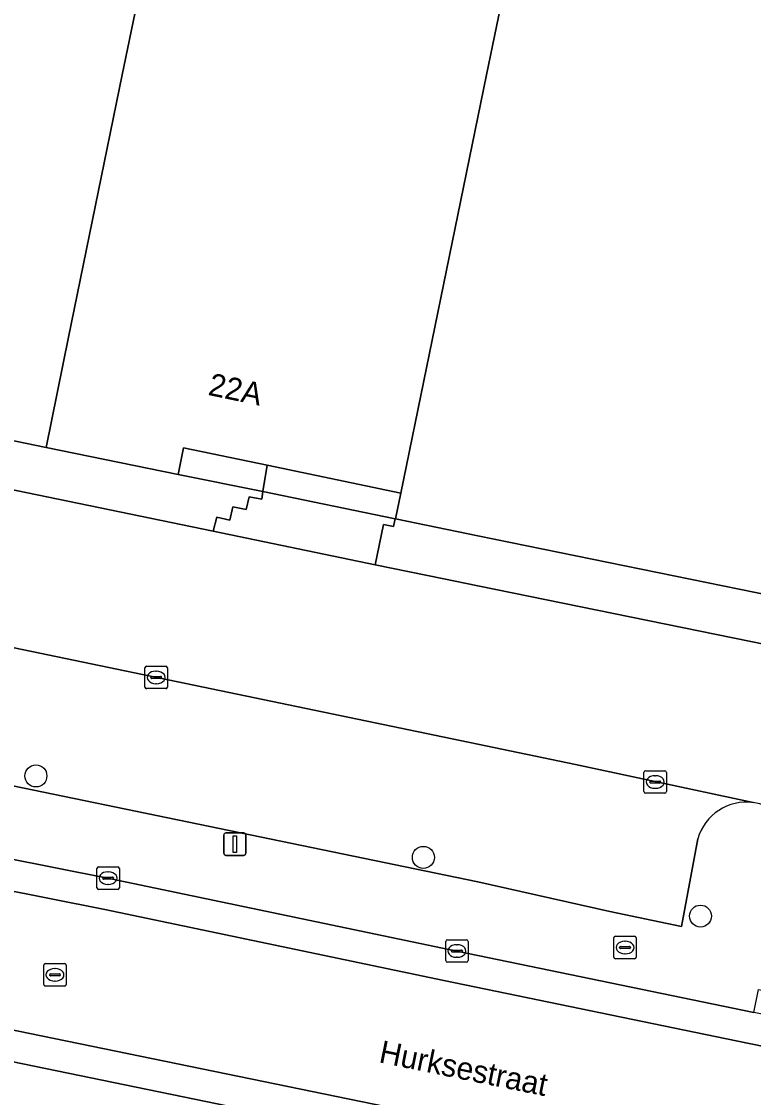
# Model space of a CAD drawing. Extents: x 157692 to 159674, y 381452 to 383291.
# Drawn here: x 158479.67 to 158512.27, y 382704.48 to 382752.38 of the extents above; entities that cross this region are included whole.
import ezdxf

# ---------------------------------------------------------------- set-up
doc = ezdxf.new("R2010")
doc.units = 0
for name, color, linetype in [('IMGEO_Boom', 7, 'Continuous'), ('IMGEO_Brandkraan', 7, 'Continuous'), ('IMGEO_Erf', 7, 'Continuous'), ('IMGEO_Kolk', 7, 'Continuous'), ('IMGEO_Lichtmast', 7, 'Continuous'), ('IMGEO_Openbare_ruimte_label', 7, 'Continuous'), ('IMGEO_Pand', 7, 'Continuous'), ('IMGEO_Pand_nummerreeks', 7, 'Continuous'), ('IMGEO_Parkeervlak_open', 7, 'Continuous'), ('IMGEO_Rijbaan_lokaal_gesloten', 7, 'Continuous'), ('IMGEO_Rijbaan_lokaal_open', 7, 'Continuous'), ('IMGEO_Rioolput', 7, 'Continuous'), ('IMGEO_Voetpad_open', 7, 'Continuous')]:
    doc.layers.add(name, color=color, linetype=linetype)

msp = doc.modelspace()

# ---------------------------------------------------------------- linework, layer by layer
at = {"layer": 'IMGEO_Boom'}
for centre in [(158480.315, 382718.793), (158497.57, 382715.165), (158509.911, 382712.552)]:
    msp.add_circle(centre, 0.489, dxfattribs=at)
at = {"layer": 'IMGEO_Brandkraan'}
for p, q in [((158506.051, 382710.726), (158506.051, 382711.578)), ((158506.126, 382711.652), (158506.978, 382711.652)), ((158506.539, 382711.432), (158506.564, 382711.432)), ((158507.052, 382711.578), (158507.052, 382710.726)), ((158506.31, 382711.146), (158506.31, 382711.158)), ((158506.748, 382711.109), (158506.35, 382711.109)), ((158506.353, 382711.195), (158506.751, 382711.195)), ((158506.562, 382710.872), (158506.537, 382710.872)), ((158506.794, 382711.158), (158506.794, 382711.146)), ((158506.978, 382710.652), (158506.126, 382710.652))]:
    msp.add_line(p, q, dxfattribs=at)
for points in [[(158506.051, 382710.726), (158506.051, 382711.578)], [(158506.126, 382711.652), (158506.978, 382711.652)], [(158507.052, 382711.578), (158507.052, 382710.726)], [(158506.978, 382710.652), (158506.126, 382710.652)]]:
    msp.add_lwpolyline(points, dxfattribs=at)
for centre, radius, start, end in [((158506.128, 382711.576), 0.0765, 91.552, 178.448), ((158506.128, 382711.576), 0.0765, 91.552, 178.448), ((158506.976, 382711.576), 0.0765, 1.552, 88.448), ((158506.976, 382711.576), 0.0765, 1.552, 88.448), ((158506.35, 382711.155), 0.0403, 85.8775, 175.7526), ((158506.347, 382711.145), 0.0366, 178.938, 274.7102), ((158506.751, 382711.152), 0.043, 264.8664, 352.4533), ((158506.755, 382711.157), 0.0386, 1.7309, 96.639), ((158506.128, 382710.728), 0.0765, 181.552, 268.448), ((158506.128, 382710.728), 0.0765, 181.552, 268.448), ((158506.976, 382710.728), 0.0765, 271.552, 358.448), ((158506.976, 382710.728), 0.0765, 271.552, 358.448)]:
    msp.add_arc(centre, radius, start, end, dxfattribs=at)
for centre, major_axis, ratio, start_param, end_param in [((158506.538, 382711.152), (-0.387, 0.002), 0.722429, 4.712389, 7.853982), ((158506.563, 382711.152), (-0.39, 0.002), 0.717154, 1.570796, 4.712389)]:
    msp.add_ellipse(centre, major_axis=major_axis, ratio=ratio, start_param=start_param, end_param=end_param, dxfattribs=at)
at = {"layer": 'IMGEO_Erf'}
msp.add_lwpolyline([(158479.048, 382859.194), (158456.421, 382750), (158455.085, 382743.552), (158454.115, 382738.868), (158460.744, 382737.513), (158466.524, 382736.331), (158475.089, 382734.581), (158480.771, 382733.419), (158481.773, 382738.318), (158484.162, 382750), (158484.896, 382753.592), (158480.275, 382754.549), (158481.307, 382759.442), (158490.758, 382804.249), (158500, 382802.356), (158510.753, 382800.153), (158510.921, 382800.119), (158521.198, 382850.792), (158500, 382855.078)], dxfattribs=at)
at = {"layer": 'IMGEO_Kolk'}
for p, q in [((158485.171, 382722.751), (158485.171, 382723.603)), ((158485.246, 382723.677), (158486.098, 382723.677)), ((158485.659, 382723.457), (158485.684, 382723.457)), ((158486.172, 382723.603), (158486.172, 382722.751)), ((158485.43, 382723.171), (158485.43, 382723.183)), ((158485.868, 382723.134), (158485.47, 382723.134)), ((158485.473, 382723.22), (158485.871, 382723.22)), ((158485.682, 382722.897), (158485.657, 382722.897)), ((158485.914, 382723.183), (158485.914, 382723.171)), ((158486.098, 382722.677), (158485.246, 382722.677)), ((158507.394, 382718.094), (158507.394, 382718.946)), ((158507.469, 382719.02), (158508.321, 382719.02)), ((158508.395, 382718.946), (158508.395, 382718.094)), ((158507.653, 382718.514), (158507.653, 382718.526)), ((158508.091, 382718.477), (158507.693, 382718.477)), ((158507.696, 382718.563), (158508.094, 382718.563)), ((158507.882, 382718.8), (158507.907, 382718.8)), ((158508.137, 382718.526), (158508.137, 382718.514)), ((158508.321, 382718.02), (158507.469, 382718.02)), ((158507.905, 382718.24), (158507.88, 382718.24)), ((158483.032, 382713.817), (158483.032, 382714.669)), ((158483.107, 382714.743), (158483.959, 382714.743)), ((158484.033, 382714.669), (158484.033, 382713.817)), ((158483.291, 382714.237), (158483.291, 382714.249)), ((158483.729, 382714.2), (158483.331, 382714.2)), ((158483.334, 382714.286), (158483.732, 382714.286)), ((158483.52, 382714.523), (158483.545, 382714.523)), ((158483.775, 382714.249), (158483.775, 382714.237)), ((158483.959, 382713.743), (158483.107, 382713.743)), ((158483.543, 382713.963), (158483.518, 382713.963)), ((158498.563, 382710.571), (158498.563, 382711.423)), ((158498.638, 382711.497), (158499.49, 382711.497)), ((158499.051, 382711.277), (158499.076, 382711.277)), ((158499.564, 382711.423), (158499.564, 382710.571)), ((158498.822, 382710.991), (158498.822, 382711.003)), ((158499.26, 382710.954), (158498.862, 382710.954)), ((158498.865, 382711.04), (158499.263, 382711.04)), ((158499.306, 382711.003), (158499.306, 382710.991)), ((158499.49, 382710.497), (158498.638, 382710.497)), ((158499.074, 382710.717), (158499.049, 382710.717))]:
    msp.add_line(p, q, dxfattribs=at)
for points in [[(158485.171, 382722.751), (158485.171, 382723.603)], [(158485.246, 382723.677), (158486.098, 382723.677)], [(158486.172, 382723.603), (158486.172, 382722.751)], [(158486.098, 382722.677), (158485.246, 382722.677)], [(158507.394, 382718.094), (158507.394, 382718.946)], [(158507.469, 382719.02), (158508.321, 382719.02)], [(158508.395, 382718.946), (158508.395, 382718.094)], [(158508.321, 382718.02), (158507.469, 382718.02)], [(158483.032, 382713.817), (158483.032, 382714.669)], [(158483.107, 382714.743), (158483.959, 382714.743)], [(158484.033, 382714.669), (158484.033, 382713.817)], [(158483.959, 382713.743), (158483.107, 382713.743)], [(158498.563, 382710.571), (158498.563, 382711.423)], [(158498.638, 382711.497), (158499.49, 382711.497)], [(158499.564, 382711.423), (158499.564, 382710.571)], [(158499.49, 382710.497), (158498.638, 382710.497)]]:
    msp.add_lwpolyline(points, dxfattribs=at)
for centre, radius, start, end in [((158485.248, 382723.601), 0.0765, 91.552, 178.448), ((158485.248, 382723.601), 0.0765, 91.552, 178.448), ((158486.096, 382723.601), 0.0765, 1.552, 88.448), ((158486.096, 382723.601), 0.0765, 1.552, 88.448), ((158485.248, 382722.753), 0.0765, 181.552, 268.448), ((158485.248, 382722.753), 0.0765, 181.552, 268.448), ((158485.47, 382723.18), 0.0403, 85.8775, 175.7526), ((158485.467, 382723.17), 0.0366, 178.938, 274.7102), ((158485.871, 382723.177), 0.043, 264.8664, 352.4533), ((158485.875, 382723.182), 0.0386, 1.7309, 96.639), ((158486.096, 382722.753), 0.0765, 271.552, 358.448), ((158486.096, 382722.753), 0.0765, 271.552, 358.448), ((158507.471, 382718.944), 0.0765, 91.552, 178.448), ((158507.471, 382718.944), 0.0765, 91.552, 178.448), ((158508.319, 382718.944), 0.0765, 1.552, 88.448), ((158508.319, 382718.944), 0.0765, 1.552, 88.448), ((158507.693, 382718.523), 0.0403, 85.8775, 175.7526), ((158507.69, 382718.513), 0.0366, 178.938, 274.7102), ((158508.094, 382718.52), 0.043, 264.8664, 352.4533), ((158508.098, 382718.525), 0.0386, 1.7309, 96.639), ((158507.471, 382718.096), 0.0765, 181.552, 268.448), ((158507.471, 382718.096), 0.0765, 181.552, 268.448), ((158508.319, 382718.096), 0.0765, 271.552, 358.448), ((158508.319, 382718.096), 0.0765, 271.552, 358.448), ((158483.109, 382714.667), 0.0765, 91.552, 178.448), ((158483.109, 382714.667), 0.0765, 91.552, 178.448), ((158483.957, 382714.667), 0.0765, 1.552, 88.448), ((158483.957, 382714.667), 0.0765, 1.552, 88.448), ((158483.331, 382714.246), 0.0403, 85.8775, 175.7526), ((158483.328, 382714.236), 0.0366, 178.938, 274.7102), ((158483.732, 382714.243), 0.043, 264.8664, 352.4533), ((158483.736, 382714.248), 0.0386, 1.7309, 96.639), ((158483.109, 382713.819), 0.0765, 181.552, 268.448), ((158483.109, 382713.819), 0.0765, 181.552, 268.448), ((158483.957, 382713.819), 0.0765, 271.552, 358.448), ((158483.957, 382713.819), 0.0765, 271.552, 358.448), ((158498.64, 382711.421), 0.0765, 91.552, 178.448), ((158498.64, 382711.421), 0.0765, 91.552, 178.448), ((158499.488, 382711.421), 0.0765, 1.552, 88.448), ((158499.488, 382711.421), 0.0765, 1.552, 88.448), ((158498.862, 382711), 0.0403, 85.8775, 175.7526), ((158498.859, 382710.99), 0.0366, 178.938, 274.7102), ((158499.263, 382710.997), 0.043, 264.8664, 352.4533), ((158499.267, 382711.002), 0.0386, 1.7309, 96.639), ((158498.64, 382710.573), 0.0765, 181.552, 268.448), ((158498.64, 382710.573), 0.0765, 181.552, 268.448), ((158499.488, 382710.573), 0.0765, 271.552, 358.448), ((158499.488, 382710.573), 0.0765, 271.552, 358.448)]:
    msp.add_arc(centre, radius, start, end, dxfattribs=at)
for centre, major_axis, ratio, start_param, end_param in [((158485.658, 382723.177), (-0.387, 0.002), 0.722429, 4.712389, 7.853982), ((158485.683, 382723.177), (-0.39, 0.002), 0.717154, 1.570796, 4.712389), ((158507.881, 382718.52), (-0.387, 0.002), 0.722429, 4.712389, 7.853982), ((158507.906, 382718.52), (-0.39, 0.002), 0.717154, 1.570796, 4.712389), ((158483.519, 382714.243), (-0.387, 0.002), 0.722429, 4.712389, 7.853982), ((158483.544, 382714.243), (-0.39, 0.002), 0.717154, 1.570796, 4.712389), ((158499.05, 382710.997), (-0.387, 0.002), 0.722429, 4.712389, 7.853982), ((158499.075, 382710.997), (-0.39, 0.002), 0.717154, 1.570796, 4.712389)]:
    msp.add_ellipse(centre, major_axis=major_axis, ratio=ratio, start_param=start_param, end_param=end_param, dxfattribs=at)
at = {"layer": 'IMGEO_Lichtmast'}
for p, q in [((158488.679, 382715.357), (158488.679, 382716.157)), ((158488.679, 382716.157), (158488.679, 382715.357)), ((158488.779, 382716.257), (158489.569, 382716.257)), ((158489.569, 382716.257), (158488.779, 382716.257)), ((158489.669, 382716.157), (158489.669, 382715.357)), ((158489.669, 382715.357), (158489.669, 382716.157)), ((158489.569, 382715.257), (158488.779, 382715.257)), ((158488.779, 382715.257), (158489.569, 382715.257))]:
    msp.add_line(p, q, dxfattribs=at)
msp.add_lwpolyline([(158489.099, 382716.132), (158489.249, 382716.132), (158489.249, 382715.382), (158489.099, 382715.382), (158489.099, 382716.132)], dxfattribs=at)
for centre, start, end in [((158488.779, 382716.157), 90, 180), ((158488.779, 382716.157), 90, 180), ((158489.569, 382716.157), 0, 90), ((158489.569, 382716.157), 360, 90), ((158488.779, 382715.357), 180, 270), ((158488.779, 382715.357), 180, 270), ((158489.569, 382715.357), 270, 0), ((158489.569, 382715.357), 270, 0)]:
    msp.add_arc(centre, 0.1, start, end, dxfattribs=at)
at = {"layer": 'IMGEO_Pand'}
for points in [[(158496.564, 382731.385), (158496.329, 382730.238), (158500, 382729.487), (158515.992, 382726.218), (158516.994, 382731.117), (158520.855, 382750), (158537.248, 382830.178), (158547.184, 382828.147), (158531.324, 382750), (158531.173, 382749.256), (158530.093, 382744.374), (158539.483, 382742.444), (158536.732, 382729.061), (158546.65, 382727.023), (158551.377, 382750), (158568.646, 382833.946), (158570.053, 382840.885), (158521.198, 382850.792), (158510.921, 382800.119), (158510.753, 382800.153), (158500.385, 382750), (158500, 382748.12)], [(158496.564, 382731.385), (158500, 382748.12), (158500.385, 382750), (158510.753, 382800.153), (158500, 382802.356), (158490.758, 382804.249), (158481.307, 382759.442), (158480.275, 382754.549), (158484.896, 382753.592), (158484.162, 382750), (158481.773, 382738.318), (158480.771, 382733.419), (158486.649, 382732.217), (158486.892, 382733.403), (158490.619, 382732.625)]]:
    msp.add_lwpolyline(points, close=True, dxfattribs=at)
at = {"layer": 'IMGEO_Parkeervlak_open'}
for points in [[(158399.691, 382738.313), (158399.028, 382734.908), (158500, 382714.079), (158505.879, 382712.753), (158509.072, 382712.086), (158509.791, 382715.995)], [(158512.257, 382717.607), (158504.348, 382719.306), (158500, 382720.207), (158470.894, 382726.242), (158438.864, 382732.762), (158413.234, 382738.09)]]:
    msp.add_lwpolyline(points, dxfattribs=at)
msp.add_arc((158511.957, 382715.374), 2.253, 82.337, 164.0075, dxfattribs=at)
at = {"layer": 'IMGEO_Rijbaan_lokaal_gesloten'}
for points in [[(158444.16, 382720.803), (158463.875, 382716.719), (158483.379, 382712.845), (158498.483, 382709.687), (158512.004, 382706.892), (158522.007, 382704.858), (158522.288, 382706.229), (158512.285, 382708.263), (158500, 382710.803), (158499.065, 382710.996), (158483.659, 382714.217), (158464.153, 382718.091), (158444.443, 382722.174)], [(158615.104, 382683.349), (158618.328, 382682.718), (158618.988, 382686.176), (158611.35, 382687.283), (158601.633, 382688.683), (158599.872, 382688.982), (158598.863, 382689.156), (158597.619, 382689.387), (158594.399, 382690.049), (158586.633, 382691.644), (158575.663, 382693.882), (158527.842, 382703.652), (158522.007, 382704.858), (158512.004, 382706.892), (158498.483, 382709.687), (158483.379, 382712.845), (158463.875, 382716.719)], [(158438.474, 382715.86), (158500.282, 382703.174), (158520.06, 382699.116), (158576.863, 382687.503), (158595.623, 382683.686), (158607.052, 382681.323), (158614.13, 382679.904), (158617.564, 382679.22), (158618.111, 382681.686), (158614.886, 382682.37)]]:
    msp.add_lwpolyline(points, dxfattribs=at)
at = {"layer": 'IMGEO_Rijbaan_lokaal_open'}
for points in [[(158500, 382727.254), (158498.48, 382727.564), (158495.418, 382728.196), (158488.215, 382729.682), (158475.76, 382732.252), (158465.506, 382734.367), (158460.286, 382735.444), (158457.957, 382735.925), (158441.219, 382739.345), (158422.56, 382743.157), (158398.912, 382747.944), (158398.022, 382748.309)], [(158413.234, 382738.09), (158438.864, 382732.762), (158470.894, 382726.242), (158500, 382720.207), (158504.348, 382719.306), (158512.257, 382717.607)], [(158540.757, 382719.006), (158533.509, 382720.429), (158524.314, 382722.302), (158516.664, 382723.86), (158500, 382727.254)], [(158444.31, 382713.255), (158500, 382701.803), (158519.779, 382697.744), (158576.583, 382686.131), (158595.342, 382682.315), (158606.815, 382679.942), (158613.99, 382678.504), (158616.776, 382677.874), (158617.234, 382677.735), (158617.526, 382679.051), (158617.564, 382679.22), (158614.13, 382679.904), (158607.052, 382681.323), (158595.623, 382683.686), (158576.863, 382687.503), (158520.06, 382699.116), (158500.282, 382703.174), (158438.474, 382715.86)]]:
    msp.add_lwpolyline(points, dxfattribs=at)
msp.add_arc((158511.859, 382714.702), 2.932, 349.6752, 82.1926, dxfattribs=at)
at = {"layer": 'IMGEO_Rioolput'}
for p, q in [((158480.664, 382709.512), (158480.664, 382710.364)), ((158480.739, 382710.438), (158481.591, 382710.438)), ((158481.665, 382710.364), (158481.665, 382709.512)), ((158480.923, 382709.932), (158480.923, 382709.944)), ((158481.361, 382709.895), (158480.963, 382709.895)), ((158480.966, 382709.981), (158481.364, 382709.981)), ((158481.152, 382710.218), (158481.177, 382710.218)), ((158481.407, 382709.944), (158481.407, 382709.932)), ((158481.591, 382709.438), (158480.739, 382709.438)), ((158481.175, 382709.658), (158481.15, 382709.658))]:
    msp.add_line(p, q, dxfattribs=at)
for points in [[(158480.664, 382709.512), (158480.664, 382710.364)], [(158480.739, 382710.438), (158481.591, 382710.438)], [(158481.665, 382710.364), (158481.665, 382709.512)], [(158481.591, 382709.438), (158480.739, 382709.438)]]:
    msp.add_lwpolyline(points, dxfattribs=at)
for centre, radius, start, end in [((158480.741, 382710.362), 0.0765, 91.552, 178.448), ((158480.741, 382710.362), 0.0765, 91.552, 178.448), ((158481.589, 382710.362), 0.0765, 1.552, 88.448), ((158481.589, 382710.362), 0.0765, 1.552, 88.448), ((158480.963, 382709.941), 0.0403, 85.8775, 175.7526), ((158480.96, 382709.931), 0.0366, 178.938, 274.7102), ((158481.364, 382709.938), 0.043, 264.8664, 352.4533), ((158481.368, 382709.943), 0.0386, 1.7309, 96.639), ((158480.741, 382709.514), 0.0765, 181.552, 268.448), ((158480.741, 382709.514), 0.0765, 181.552, 268.448), ((158481.589, 382709.514), 0.0765, 271.552, 358.448), ((158481.589, 382709.514), 0.0765, 271.552, 358.448)]:
    msp.add_arc(centre, radius, start, end, dxfattribs=at)
for centre, major_axis, ratio, start_param, end_param in [((158481.151, 382709.938), (-0.387, 0.002), 0.722429, 4.712389, 7.853982), ((158481.176, 382709.938), (-0.39, 0.002), 0.717154, 1.570796, 4.712389)]:
    msp.add_ellipse(centre, major_axis=major_axis, ratio=ratio, start_param=start_param, end_param=end_param, dxfattribs=at)
at = {"layer": 'IMGEO_Voetpad_open'}
for points in [[(158509.791, 382715.995), (158509.072, 382712.086), (158505.879, 382712.753), (158500, 382714.079), (158399.028, 382734.908), (158399.691, 382738.313)], [(158377.51, 382735.956), (158377.734, 382735.912), (158383.102, 382734.766), (158383.66, 382734.647), (158383.866, 382735.666), (158394.813, 382733.434), (158394.607, 382732.415), (158403.536, 382730.58), (158407.406, 382729.771), (158423.309, 382726.519), (158444.443, 382722.174), (158464.153, 382718.091), (158483.659, 382714.217), (158499.065, 382710.996), (158500, 382710.803), (158512.285, 382708.263), (158512.493, 382709.282), (158521.083, 382707.535), (158521.503, 382709.6), (158514.106, 382711.083), (158514.743, 382714.177)]]:
    msp.add_lwpolyline(points, dxfattribs=at)
for points in [[(158488.371, 382730.307), (158488.95, 382730.176), (158489.085, 382730.776), (158489.672, 382730.654), (158489.816, 382731.221), (158490.376, 382731.117), (158490.415, 382731.447), (158486.649, 382732.217), (158480.771, 382733.419), (158475.089, 382734.581), (158474.9, 382733.8), (158475.5, 382733.701), (158475.364, 382733.08), (158475.948, 382732.955), (158475.76, 382732.252), (158488.215, 382729.682)], [(158490.619, 382732.625), (158486.892, 382733.403), (158486.649, 382732.217), (158490.415, 382731.447)], [(158517.544, 382725.879), (158515.992, 382726.218), (158500, 382729.487), (158496.329, 382730.238), (158496.564, 382731.385), (158490.619, 382732.625), (158490.415, 382731.447), (158496.309, 382730.242), (158496.237, 382729.894), (158495.789, 382729.98), (158495.418, 382728.196), (158498.48, 382727.564), (158500, 382727.254), (158516.664, 382723.86)], [(158490.415, 382731.447), (158490.376, 382731.117), (158489.816, 382731.221), (158489.672, 382730.654), (158489.085, 382730.776), (158488.95, 382730.176), (158488.371, 382730.307), (158488.215, 382729.682), (158495.418, 382728.196), (158495.789, 382729.98), (158496.237, 382729.894), (158496.309, 382730.242)], [(158500, 382701.803), (158444.31, 382713.255), (158429.771, 382716.221), (158429.55, 382715.152), (158417.99, 382717.541), (158418.211, 382718.61), (158406.413, 382721.034), (158405.866, 382718.439), (158408.651, 382717.871), (158410.558, 382717.48), (158420.588, 382715.426), (158426.529, 382714.209), (158500, 382699.16), (158519.19, 382695.229), (158540.505, 382690.855), (158594.867, 382679.695), (158616.516, 382675.097), (158617.234, 382677.735), (158616.776, 382677.874), (158613.99, 382678.504), (158606.815, 382679.942), (158595.342, 382682.315), (158576.583, 382686.131), (158519.779, 382697.744)]]:
    msp.add_lwpolyline(points, close=True, dxfattribs=at)
for centre, radius, start, end in [((158511.957, 382715.374), 2.253, 82.337, 164.0075), ((158511.859, 382714.702), 2.932, 349.6752, 82.1926)]:
    msp.add_arc(centre, radius, start, end, dxfattribs=at)

# ---------------------------------------------------------------- texts
at = {"layer": 'IMGEO_Openbare_ruimte_label'}
msp.add_text('Hurksestraat', height=1, rotation=348.4654, dxfattribs=at).set_placement((158495.55, 382706.05))
at = {"layer": 'IMGEO_Pand_nummerreeks'}
msp.add_text('22A', height=1, rotation=348.209, dxfattribs=at).set_placement((158487.942, 382735.759))

doc.saveas('drawing.dxf')
